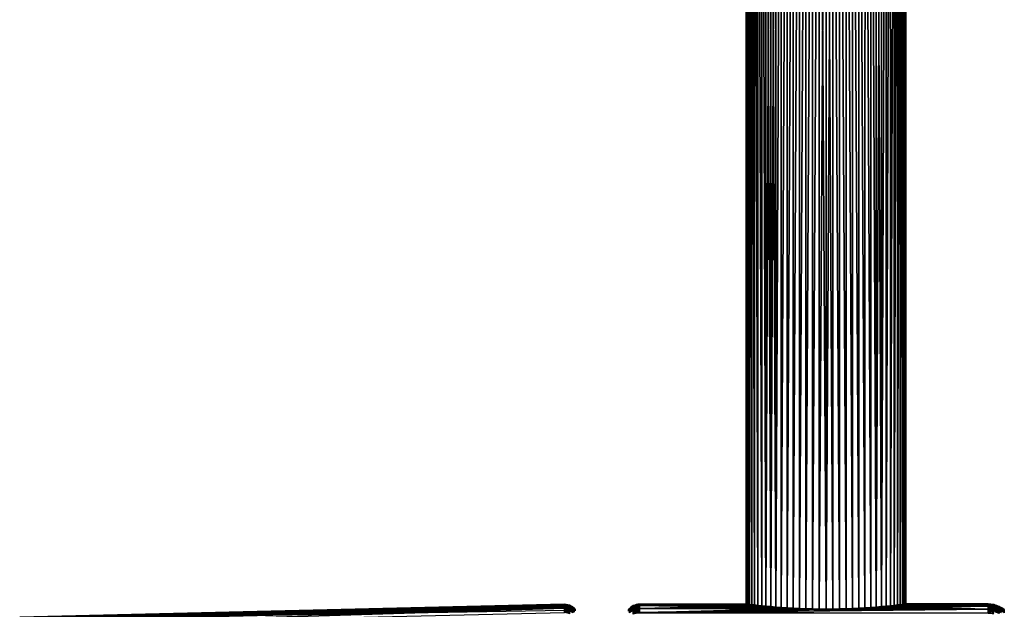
# Model space of a CAD drawing. Header units: metres. Extents: x -2 to 85, y -75 to 96.
# Tile 428 of 444: x 47 to 84, y 51 to 73. Entities that reach past the tile are written whole.
import ezdxf

# ---------------------------------------------------------------- set-up
doc = ezdxf.new("R2010")
doc.units = ezdxf.units.M
doc.layers.add('solid_20204500', color=7, linetype='CONTINUOUS')

msp = doc.modelspace()

# ---------------------------------------------------------------- linework, layer by layer
at = {"layer": 'solid_20204500'}
for points in [[(74.652702, 94.699997, -0.127324), (74.674141, 51.496918, -0.379829), (74.652672, 51.499657, -0.126638)], [(74.652702, 94.699997, -0.127324), (74.652672, 51.499657, -0.126638), (74.652679, 51.499657, 0.126723)], [(74.652702, 94.699997, 0.127324), (74.652679, 51.499657, 0.126723), (74.674149, 51.496918, 0.379887)], [(74.652702, 94.699997, 0.127324), (74.652702, 94.699997, -0.127324), (74.652679, 51.499657, 0.126723)], [(74.652702, 94.699997, -0.127324), (74.674301, 94.699997, -0.381053), (74.674141, 51.496918, -0.379829)], [(74.674301, 94.699997, 0.381053), (74.652702, 94.699997, 0.127324), (74.674149, 51.496918, 0.379887)], [(74.674301, 94.699997, -0.381053), (74.716988, 51.49155, -0.630442), (74.674141, 51.496918, -0.379829)], [(74.674301, 94.699997, 0.381053), (74.674149, 51.496918, 0.379887), (74.716995, 51.49155, 0.630476)], [(74.674301, 94.699997, -0.381053), (74.717331, 94.699997, -0.632038), (74.716988, 51.49155, -0.630442)], [(74.717331, 94.699997, 0.632038), (74.674301, 94.699997, 0.381053), (74.716995, 51.49155, 0.630476)], [(74.717331, 94.699997, -0.632038), (74.780807, 51.483646, -0.876192), (74.716988, 51.49155, -0.630442)], [(74.717331, 94.699997, 0.632038), (74.716995, 51.49155, 0.630476), (74.780815, 51.483646, 0.87623)], [(74.717331, 94.699997, -0.632038), (74.781502, 94.699997, -0.878468), (74.780807, 51.483646, -0.876192)], [(74.781502, 94.699997, 0.878468), (74.717331, 94.699997, 0.632038), (74.780815, 51.483646, 0.87623)], [(74.781502, 94.699997, -0.878468), (74.865463, 51.473454, -1.116408), (74.780807, 51.483646, -0.876192)], [(74.781502, 94.699997, 0.878468), (74.780815, 51.483646, 0.87623), (74.865471, 51.473454, 1.116425)], [(74.781502, 94.699997, -0.878468), (74.866333, 94.699997, -1.118569), (74.865463, 51.473454, -1.116408)], [(74.866333, 94.699997, 1.118569), (74.781502, 94.699997, 0.878468), (74.865471, 51.473454, 1.116425)], [(74.866333, 94.699997, -1.118569), (74.970276, 51.461281, -1.348732), (74.865463, 51.473454, -1.116408)], [(74.866333, 94.699997, 1.118569), (74.865471, 51.473454, 1.116425), (74.970276, 51.461281, 1.348731)], [(74.866333, 94.699997, -1.118569), (74.971222, 94.699997, -1.350611), (74.970276, 51.461281, -1.348732)], [(74.971222, 94.699997, 1.350611), (74.866333, 94.699997, 1.118569), (74.970276, 51.461281, 1.348731)], [(74.971222, 94.699997, -1.350611), (75.094315, 51.447403, -1.571135), (74.970276, 51.461281, -1.348732)], [(74.971222, 94.699997, 1.350611), (74.970276, 51.461281, 1.348731), (75.094315, 51.447403, 1.571135)], [(74.971222, 94.699997, -1.350611), (75.095413, 94.699997, -1.572922), (75.094315, 51.447403, -1.571135)], [(75.095413, 94.699997, 1.572922), (74.971222, 94.699997, 1.350611), (75.094315, 51.447403, 1.571135)], [(75.095413, 94.699997, -1.572922), (75.237213, 51.432262, -1.782822), (75.094315, 51.447403, -1.571135)], [(75.095413, 94.699997, 1.572922), (75.094315, 51.447403, 1.571135), (75.237213, 51.432262, 1.782819)], [(75.095413, 94.699997, -1.572922), (75.238007, 94.699997, -1.7839), (75.237213, 51.432262, -1.782822)], [(75.238007, 94.699997, 1.7839), (75.095413, 94.699997, 1.572922), (75.237213, 51.432262, 1.782819)], [(75.238007, 94.699997, -1.7839), (75.397636, 51.416325, -1.981627), (75.237213, 51.432262, -1.782822)], [(75.238007, 94.699997, 1.7839), (75.237213, 51.432262, 1.782819), (75.397629, 51.416325, 1.981623)], [(75.238007, 94.699997, -1.7839), (75.39798, 94.699997, -1.982024), (75.397636, 51.416325, -1.981627)], [(75.39798, 94.699997, 1.982024), (75.238007, 94.699997, 1.7839), (75.397629, 51.416325, 1.981623)], [(75.39798, 94.699997, 1.982024), (75.397629, 51.416325, 1.981623), (75.574181, 51.399963, 2.165863)], [(75.574181, 94.699997, -2.165868), (75.574181, 51.399963, -2.165863), (75.397636, 51.416325, -1.981627)], [(75.39798, 94.699997, -1.982024), (75.574181, 94.699997, -2.165868), (75.397636, 51.416325, -1.981627)], [(75.574181, 94.699997, 2.165868), (75.39798, 94.699997, 1.982024), (75.574181, 51.399963, 2.165863)], [(75.765343, 94.699997, -2.334107), (75.76606, 51.383728, -2.334688), (75.574181, 51.399963, -2.165863)], [(75.574181, 94.699997, -2.165868), (75.765343, 94.699997, -2.334107), (75.574181, 51.399963, -2.165863)], [(75.574181, 94.699997, 2.165868), (75.574181, 51.399963, 2.165863), (75.766052, 51.383728, 2.334685)], [(75.765343, 94.699997, 2.334107), (75.574181, 94.699997, 2.165868), (75.766052, 51.383728, 2.334685)], [(75.765343, 94.699997, -2.334107), (75.970078, 94.699997, -2.485529), (75.76606, 51.383728, -2.334688)], [(75.970078, 94.699997, 2.485529), (75.765343, 94.699997, 2.334107), (75.766052, 51.383728, 2.334685)], [(75.970078, 94.699997, 2.485529), (75.766052, 51.383728, 2.334685), (75.971428, 51.368114, 2.486444)], [(75.970078, 94.699997, -2.485529), (75.971436, 51.368111, -2.486447), (75.76606, 51.383728, -2.334688)], [(75.970078, 94.699997, -2.485529), (76.186913, 94.699997, -2.619042), (75.971436, 51.368111, -2.486447)], [(76.186913, 94.699997, 2.619042), (75.970078, 94.699997, 2.485529), (75.971428, 51.368114, 2.486444)], [(76.186913, 94.699997, 2.619042), (75.971428, 51.368114, 2.486444), (76.188583, 51.353485, 2.619973)], [(76.186913, 94.699997, -2.619042), (76.188583, 51.353485, -2.619973), (75.971436, 51.368111, -2.486447)], [(76.186913, 94.699997, -2.619042), (76.414299, 94.699997, -2.733685), (76.188583, 51.353485, -2.619973)], [(76.414299, 94.699997, 2.733685), (76.186913, 94.699997, 2.619042), (76.188583, 51.353485, 2.619973)], [(76.414299, 94.699997, -2.733685), (76.416328, 51.340343, -2.734604), (76.188583, 51.353485, -2.619973)], [(76.414299, 94.699997, 2.733685), (76.188583, 51.353485, 2.619973), (76.416328, 51.340347, 2.734602)], [(76.414299, 94.699997, -2.733685), (76.650581, 94.699997, -2.828632), (76.416328, 51.340343, -2.734604)], [(76.650581, 94.699997, 2.828632), (76.414299, 94.699997, 2.733685), (76.416328, 51.340347, 2.734602)], [(76.650581, 94.699997, -2.828632), (76.652687, 51.329067, -2.829376), (76.416328, 51.340343, -2.734604)], [(76.650581, 94.699997, 2.828632), (76.416328, 51.340347, 2.734602), (76.652679, 51.329071, 2.829374)], [(76.650581, 94.699997, -2.828632), (76.894066, 94.699997, -2.903199), (76.652687, 51.329067, -2.829376)], [(76.894066, 94.699997, 2.903199), (76.650581, 94.699997, 2.828632), (76.652679, 51.329071, 2.829374)], [(76.894066, 94.699997, 2.903199), (76.652679, 51.329071, 2.829374), (76.895859, 51.31992, 2.903665)], [(76.894066, 94.699997, -2.903199), (76.895859, 51.31992, -2.903665), (76.652687, 51.329067, -2.829376)], [(76.894066, 94.699997, -2.903199), (77.142998, 94.699997, -2.956848), (76.895859, 51.31992, -2.903665)], [(77.142998, 94.699997, 2.956848), (76.894066, 94.699997, 2.903199), (76.895859, 51.31992, 2.903665)], [(77.142998, 94.699997, -2.956848), (77.144417, 51.31321, -2.957091), (76.895859, 51.31992, -2.903665)], [(77.142998, 94.699997, 2.956848), (76.895859, 51.31992, 2.903665), (77.144409, 51.31321, 2.95709)], [(77.142998, 94.699997, -2.956848), (77.395584, 94.699997, -2.989192), (77.144417, 51.31321, -2.957091)], [(77.395584, 94.699997, 2.989192), (77.142998, 94.699997, 2.956848), (77.144409, 51.31321, 2.95709)], [(77.395584, 94.699997, 2.989192), (77.144409, 51.31321, 2.95709), (77.396408, 51.30912, 2.989263)], [(77.395584, 94.699997, -2.989192), (77.396416, 51.30912, -2.989263), (77.144417, 51.31321, -2.957091)], [(77.395584, 94.699997, 2.989192), (77.396408, 51.30912, 2.989263), (77.650002, 51.307724, 3)], [(77.650002, 94.699997, 3), (77.395584, 94.699997, 2.989192), (77.650002, 51.307724, 3)], [(77.395584, 94.699997, -2.989192), (77.650002, 94.699997, -3), (77.396416, 51.30912, -2.989263)], [(77.650002, 94.699997, -3), (77.650002, 51.307724, -3), (77.396416, 51.30912, -2.989263)], [(77.650002, 94.699997, 3), (77.650002, 51.307724, 3), (77.903587, 51.30912, 2.989263)], [(77.904419, 94.699997, 2.989192), (77.650002, 94.699997, 3), (77.903587, 51.30912, 2.989263)], [(77.904419, 94.699997, -2.989192), (77.903595, 51.30912, -2.989263), (77.650002, 51.307724, -3)], [(77.904419, 94.699997, -2.989192), (77.650002, 51.307724, -3), (77.650002, 94.699997, -3)], [(77.904419, 94.699997, 2.989192), (77.903587, 51.30912, 2.989263), (78.155586, 51.31321, 2.957091)], [(77.904419, 94.699997, -2.989192), (78.155594, 51.31321, -2.957089), (77.903595, 51.30912, -2.989263)], [(78.157005, 94.699997, 2.956848), (77.904419, 94.699997, 2.989192), (78.155586, 51.31321, 2.957091)], [(77.904419, 94.699997, -2.989192), (78.157005, 94.699997, -2.956848), (78.155594, 51.31321, -2.957089)], [(78.157005, 94.699997, 2.956848), (78.155586, 51.31321, 2.957091), (78.404144, 51.31992, 2.903664)], [(78.157005, 94.699997, -2.956848), (78.404152, 51.31992, -2.903663), (78.155594, 51.31321, -2.957089)], [(78.405937, 94.699997, 2.903199), (78.157005, 94.699997, 2.956848), (78.404144, 51.31992, 2.903664)], [(78.157005, 94.699997, -2.956848), (78.405937, 94.699997, -2.903199), (78.404152, 51.31992, -2.903663)], [(78.405937, 94.699997, 2.903199), (78.404144, 51.31992, 2.903664), (78.647316, 51.329071, 2.829374)], [(78.405937, 94.699997, -2.903199), (78.647324, 51.329071, -2.829372), (78.404152, 51.31992, -2.903663)], [(78.649422, 94.699997, 2.828632), (78.405937, 94.699997, 2.903199), (78.647316, 51.329071, 2.829374)], [(78.405937, 94.699997, -2.903199), (78.649422, 94.699997, -2.828632), (78.647324, 51.329071, -2.829372)], [(78.649422, 94.699997, 2.828632), (78.647316, 51.329071, 2.829374), (78.883675, 51.340347, 2.7346)], [(78.649422, 94.699997, -2.828632), (78.883682, 51.340347, -2.734598), (78.647324, 51.329071, -2.829372)], [(78.885704, 94.699997, 2.733685), (78.649422, 94.699997, 2.828632), (78.883675, 51.340347, 2.7346)], [(78.649422, 94.699997, -2.828632), (78.885704, 94.699997, -2.733685), (78.883682, 51.340347, -2.734598)], [(78.885704, 94.699997, 2.733685), (78.883675, 51.340347, 2.7346), (79.111427, 51.353485, 2.619968)], [(78.885704, 94.699997, -2.733685), (79.111427, 51.353485, -2.619968), (78.883682, 51.340347, -2.734598)], [(79.113083, 94.699997, 2.619042), (78.885704, 94.699997, 2.733685), (79.111427, 51.353485, 2.619968)], [(78.885704, 94.699997, -2.733685), (79.113083, 94.699997, -2.619042), (79.111427, 51.353485, -2.619968)], [(79.113083, 94.699997, 2.619042), (79.111427, 51.353485, 2.619968), (79.328575, 51.368114, 2.486441)], [(79.113083, 94.699997, -2.619042), (79.328583, 51.368114, -2.486437), (79.111427, 51.353485, -2.619968)], [(79.329926, 94.699997, 2.485529), (79.113083, 94.699997, 2.619042), (79.328575, 51.368114, 2.486441)], [(79.113083, 94.699997, -2.619042), (79.329926, 94.699997, -2.485529), (79.328583, 51.368114, -2.486437)], [(79.329926, 94.699997, 2.485529), (79.328575, 51.368114, 2.486441), (79.533951, 51.383732, 2.334679)], [(79.329926, 94.699997, -2.485529), (79.533958, 51.383732, -2.334676), (79.328583, 51.368114, -2.486437)], [(79.53466, 94.699997, 2.334107), (79.329926, 94.699997, 2.485529), (79.533951, 51.383732, 2.334679)], [(79.329926, 94.699997, -2.485529), (79.53466, 94.699997, -2.334107), (79.533958, 51.383732, -2.334676)], [(79.53466, 94.699997, 2.334107), (79.533951, 51.383732, 2.334679), (79.72583, 51.399963, 2.165852)], [(79.725815, 94.699997, -2.165868), (79.72583, 51.399963, -2.165852), (79.533958, 51.383732, -2.334676)], [(79.53466, 94.699997, -2.334107), (79.725815, 94.699997, -2.165868), (79.533958, 51.383732, -2.334676)], [(79.725815, 94.699997, 2.165868), (79.53466, 94.699997, 2.334107), (79.72583, 51.399963, 2.165852)], [(79.902016, 94.699997, 1.982024), (79.725815, 94.699997, 2.165868), (79.72583, 51.399963, 2.165852)], [(79.725815, 94.699997, -2.165868), (79.902016, 94.699997, -1.982024), (79.72583, 51.399963, -2.165852)], [(79.902016, 94.699997, 1.982024), (79.72583, 51.399963, 2.165852), (79.902374, 51.416325, 1.981615)], [(79.902016, 94.699997, -1.982024), (79.902382, 51.416325, -1.98161), (79.72583, 51.399963, -2.165852)], [(80.061989, 94.699997, 1.7839), (79.902016, 94.699997, 1.982024), (79.902374, 51.416325, 1.981615)], [(79.902016, 94.699997, -1.982024), (80.061989, 94.699997, -1.7839), (79.902382, 51.416325, -1.98161)], [(80.061989, 94.699997, 1.7839), (79.902374, 51.416325, 1.981615), (80.062798, 51.432266, 1.782807)], [(80.061989, 94.699997, -1.7839), (80.062805, 51.432266, -1.782804), (79.902382, 51.416325, -1.98161)], [(80.20459, 94.699997, 1.572922), (80.061989, 94.699997, 1.7839), (80.062798, 51.432266, 1.782807)], [(80.061989, 94.699997, -1.7839), (80.20459, 94.699997, -1.572922), (80.062805, 51.432266, -1.782804)], [(80.20459, 94.699997, 1.572922), (80.062798, 51.432266, 1.782807), (80.205696, 51.447403, 1.571118)], [(80.20459, 94.699997, -1.572922), (80.205696, 51.447403, -1.571116), (80.062805, 51.432266, -1.782804)], [(80.328781, 94.699997, 1.350611), (80.20459, 94.699997, 1.572922), (80.205696, 51.447403, 1.571118)], [(80.20459, 94.699997, -1.572922), (80.328781, 94.699997, -1.350611), (80.205696, 51.447403, -1.571116)], [(80.328781, 94.699997, 1.350611), (80.205696, 51.447403, 1.571118), (80.329735, 51.461281, 1.348716)], [(80.328781, 94.699997, -1.350611), (80.329735, 51.461285, -1.348707), (80.205696, 51.447403, -1.571116)], [(80.43367, 94.699997, 1.118569), (80.328781, 94.699997, 1.350611), (80.329735, 51.461281, 1.348716)], [(80.328781, 94.699997, -1.350611), (80.43367, 94.699997, -1.118569), (80.329735, 51.461285, -1.348707)], [(80.43367, 94.699997, 1.118569), (80.329735, 51.461281, 1.348716), (80.434532, 51.473454, 1.116416)], [(80.43367, 94.699997, -1.118569), (80.434547, 51.473457, -1.116381), (80.329735, 51.461285, -1.348707)], [(80.518501, 94.699997, 0.878468), (80.43367, 94.699997, 1.118569), (80.434532, 51.473454, 1.116416)], [(80.43367, 94.699997, -1.118569), (80.518501, 94.699997, -0.878468), (80.434547, 51.473457, -1.116381)], [(80.518501, 94.699997, 0.878468), (80.434532, 51.473454, 1.116416), (80.519188, 51.483646, 0.876226)], [(80.518501, 94.699997, -0.878468), (80.519203, 51.48365, -0.876165), (80.434547, 51.473457, -1.116381)], [(80.582664, 94.699997, 0.632038), (80.518501, 94.699997, 0.878468), (80.519188, 51.483646, 0.876226)], [(80.518501, 94.699997, -0.878468), (80.582664, 94.699997, -0.632038), (80.519203, 51.48365, -0.876165)], [(80.582664, 94.699997, 0.632038), (80.519188, 51.483646, 0.876226), (80.583, 51.49155, 0.630473)], [(80.582664, 94.699997, -0.632038), (80.583015, 51.49155, -0.630409), (80.519203, 51.48365, -0.876165)], [(80.625702, 94.699997, 0.381053), (80.582664, 94.699997, 0.632038), (80.583, 51.49155, 0.630473)], [(80.582664, 94.699997, -0.632038), (80.625702, 94.699997, -0.381053), (80.583015, 51.49155, -0.630409)], [(80.625702, 94.699997, 0.381053), (80.583, 51.49155, 0.630473), (80.625847, 51.496918, 0.379892)], [(80.625702, 94.699997, -0.381053), (80.625862, 51.496918, -0.379794), (80.583015, 51.49155, -0.630409)], [(80.647293, 94.699997, 0.127324), (80.625702, 94.699997, 0.381053), (80.625847, 51.496918, 0.379892)], [(80.625702, 94.699997, -0.381053), (80.647293, 94.699997, -0.127324), (80.625862, 51.496918, -0.379794)], [(80.647293, 94.699997, 0.127324), (80.625847, 51.496918, 0.379892), (80.647324, 51.499657, 0.126739)], [(80.647293, 94.699997, -0.127324), (80.647324, 51.499657, -0.126607), (80.625862, 51.496918, -0.379794)], [(80.647293, 94.699997, 0.127324), (80.647324, 51.499657, 0.126739), (80.647324, 51.499657, -0.126607)], [(80.647293, 94.699997, -0.127324), (80.647293, 94.699997, 0.127324), (80.647324, 51.499657, -0.126607)], [(67.838074, 51.486763, 0.218922), (47.400002, 50.999001, 0.214376), (47.400002, 50.958641, 1.378678)], [(67.838074, 51.486763, 0.218922), (67.838074, 51.467705, -0.970944), (47.400002, 50.999001, 0.214376)], [(67.838074, 51.44553, 1.408226), (67.838074, 51.486763, 0.218922), (47.400002, 50.958641, 1.378678)], [(67.838074, 51.467705, -0.970944), (47.400002, 50.98035, -0.950476), (47.400002, 50.999001, 0.214376)], [(67.838074, 51.467705, -0.970944), (67.838074, 51.388409, -2.158317), (47.400002, 50.98035, -0.950476)], [(67.838074, 51.44553, 1.408226), (47.400002, 50.958641, 1.378678), (47.400002, 50.85928, 2.540325)], [(67.838074, 51.344112, 2.593915), (67.838074, 51.44553, 1.408226), (47.400002, 50.85928, 2.540325)], [(67.838074, 51.388409, -2.158317), (47.400002, 50.902664, -2.113774), (47.400002, 50.98035, -0.950476)], [(67.838074, 51.388409, -2.158317), (67.838074, 51.249069, -3.34015), (47.400002, 50.902664, -2.113774)], [(67.903748, 51.482166, -0.366644), (67.838074, 51.467705, -0.970944), (67.838074, 51.486763, 0.218922)], [(67.903748, 51.471252, 0.804301), (67.838074, 51.486763, 0.218922), (67.838074, 51.44553, 1.408226)], [(67.903748, 51.482166, -0.366644), (67.838074, 51.486763, 0.218922), (67.903748, 51.471252, 0.804301)], [(67.903748, 51.4347, -1.536678), (67.838074, 51.467705, -0.970944), (67.903748, 51.482166, -0.366644)], [(67.903748, 51.471252, 0.804301), (67.838074, 51.44553, 1.408226), (67.903748, 51.401981, 1.973247)], [(67.903748, 51.4347, -1.536678), (67.838074, 51.388409, -2.158317), (67.838074, 51.467705, -0.970944)], [(67.903748, 51.401981, 1.973247), (67.838074, 51.44553, 1.408226), (67.838074, 51.344112, 2.593915)], [(67.903748, 51.328972, -2.702891), (67.838074, 51.388409, -2.158317), (67.903748, 51.4347, -1.536678)], [(67.903748, 51.401981, 1.973247), (67.838074, 51.344112, 2.593915), (67.903748, 51.274536, 3.137286)], [(67.903748, 51.328972, -2.702891), (67.838074, 51.249069, -3.34015), (67.838074, 51.388409, -2.158317)], [(67.903748, 51.482166, -0.366644), (67.9692, 51.470646, -0.366464), (67.9692, 51.423206, -1.535924)], [(67.903748, 51.482166, -0.366644), (67.903748, 51.471252, 0.804301), (67.9692, 51.470646, -0.366464)], [(67.903748, 51.4347, -1.536678), (67.903748, 51.482166, -0.366644), (67.9692, 51.423206, -1.535924)], [(67.903748, 51.471252, 0.804301), (67.9692, 51.45974, 0.803907), (67.9692, 51.470646, -0.366464)], [(67.903748, 51.471252, 0.804301), (67.903748, 51.401981, 1.973247), (67.9692, 51.45974, 0.803907)], [(67.903748, 51.401981, 1.973247), (67.9692, 51.390503, 1.972279), (67.9692, 51.45974, 0.803907)], [(67.903748, 51.4347, -1.536678), (67.9692, 51.423206, -1.535924), (67.9692, 51.317528, -2.701565)], [(67.903748, 51.328972, -2.702891), (67.903748, 51.4347, -1.536678), (67.9692, 51.317528, -2.701565)], [(67.903748, 51.401981, 1.973247), (67.903748, 51.274536, 3.137286), (67.9692, 51.390503, 1.972279)], [(67.903748, 51.274536, 3.137286), (67.9692, 51.263119, 3.135747), (67.9692, 51.390503, 1.972279)], [(67.9692, 51.470646, -0.366464), (68.032547, 51.45055, -0.36615), (68.032547, 51.403149, -1.534609)], [(67.9692, 51.470646, -0.366464), (67.9692, 51.45974, 0.803907), (68.032547, 51.45055, -0.36615)], [(67.9692, 51.423206, -1.535924), (67.9692, 51.470646, -0.366464), (68.032547, 51.403149, -1.534609)], [(67.9692, 51.45974, 0.803907), (68.032547, 51.439651, 0.803218), (68.032547, 51.45055, -0.36615)], [(67.9692, 51.45974, 0.803907), (67.9692, 51.390503, 1.972279), (68.032547, 51.439651, 0.803218)], [(67.9692, 51.390503, 1.972279), (68.032547, 51.370476, 1.97059), (68.032547, 51.439651, 0.803218)], [(67.9692, 51.423206, -1.535924), (68.032547, 51.403149, -1.534609), (68.032547, 51.297562, -2.699252)], [(67.9692, 51.317528, -2.701565), (67.9692, 51.423206, -1.535924), (68.032547, 51.297562, -2.699252)], [(67.9692, 51.390503, 1.972279), (67.9692, 51.263119, 3.135747), (68.032547, 51.370476, 1.97059)], [(67.9692, 51.263119, 3.135747), (68.032547, 51.243198, 3.133062), (68.032547, 51.370476, 1.97059)], [(68.032547, 51.45055, -0.36615), (68.092674, 51.42223, -0.365708), (68.092674, 51.374886, -1.532755)], [(68.032547, 51.45055, -0.36615), (68.032547, 51.439651, 0.803218), (68.092674, 51.42223, -0.365708)], [(68.032547, 51.403149, -1.534609), (68.032547, 51.45055, -0.36615), (68.092674, 51.374886, -1.532755)], [(68.032547, 51.439651, 0.803218), (68.092674, 51.411343, 0.802248), (68.092674, 51.42223, -0.365708)], [(68.032547, 51.439651, 0.803218), (68.032547, 51.370476, 1.97059), (68.092674, 51.411343, 0.802248)], [(68.032547, 51.370476, 1.97059), (68.092674, 51.342251, 1.96821), (68.092674, 51.411343, 0.802248)], [(68.032547, 51.403149, -1.534609), (68.092674, 51.374886, -1.532755), (68.092674, 51.269428, -2.695992)], [(68.032547, 51.297562, -2.699252), (68.032547, 51.403149, -1.534609), (68.092674, 51.269428, -2.695992)], [(68.032547, 51.370476, 1.97059), (68.032547, 51.243198, 3.133062), (68.092674, 51.342251, 1.96821)], [(68.092674, 51.42223, -0.365708), (68.148514, 51.386189, -0.365145), (68.148514, 51.338917, -1.530397)], [(68.092674, 51.42223, -0.365708), (68.092674, 51.411343, 0.802248), (68.148514, 51.386189, -0.365145)], [(68.092674, 51.374886, -1.532755), (68.092674, 51.42223, -0.365708), (68.148514, 51.338917, -1.530397)], [(68.092674, 51.411343, 0.802248), (68.148514, 51.375317, 0.801014), (68.148514, 51.386189, -0.365145)], [(68.092674, 51.411343, 0.802248), (68.092674, 51.342251, 1.96821), (68.148514, 51.375317, 0.801014)], [(68.092674, 51.342251, 1.96821), (68.148514, 51.306332, 1.965181), (68.148514, 51.375317, 0.801014)], [(68.092674, 51.374886, -1.532755), (68.148514, 51.338917, -1.530397), (68.148514, 51.23362, -2.691843)], [(68.092674, 51.269428, -2.695992), (68.092674, 51.374886, -1.532755), (68.148514, 51.23362, -2.691843)], [(68.148514, 51.386189, -0.365145), (68.199074, 51.343056, -0.364472), (68.199074, 51.295872, -1.527574)], [(68.148514, 51.386189, -0.365145), (68.148514, 51.375317, 0.801014), (68.199074, 51.343056, -0.364472)], [(68.148514, 51.338917, -1.530397), (68.148514, 51.386189, -0.365145), (68.199074, 51.295872, -1.527574)], [(68.148514, 51.375317, 0.801014), (68.199074, 51.332207, 0.799536), (68.199074, 51.343056, -0.364472)], [(68.148514, 51.375317, 0.801014), (68.148514, 51.306332, 1.965181), (68.199074, 51.332207, 0.799536)], [(70.318436, 51.367702, -0.553447), (70.275742, 51.32502, -0.552436), (70.318436, 51.367516, 0.56124)], [(70.275742, 51.27216, -1.66383), (70.275742, 51.32502, -0.552436), (70.318436, 51.367702, -0.553447)], [(70.318436, 51.314747, -1.666875), (70.275742, 51.27216, -1.66383), (70.318436, 51.367702, -0.553447)], [(70.318436, 51.367516, 0.56124), (70.275742, 51.324833, 0.560215), (70.318436, 51.314186, 1.67465)], [(70.275742, 51.32502, -0.552436), (70.275742, 51.324833, 0.560215), (70.318436, 51.367516, 0.56124)], [(70.365967, 51.40493, -0.554328), (70.318436, 51.367702, -0.553447), (70.365967, 51.404743, 0.562134)], [(70.318436, 51.314747, -1.666875), (70.318436, 51.367702, -0.553447), (70.365967, 51.40493, -0.554328)], [(70.365967, 51.351887, -1.66953), (70.318436, 51.314747, -1.666875), (70.365967, 51.40493, -0.554328)], [(70.365967, 51.404743, 0.562134), (70.318436, 51.367516, 0.56124), (70.365967, 51.35133, 1.677318)], [(70.318436, 51.367702, -0.553447), (70.318436, 51.367516, 0.56124), (70.365967, 51.404743, 0.562134)], [(70.318436, 51.367516, 0.56124), (70.318436, 51.314186, 1.67465), (70.365967, 51.35133, 1.677318)], [(70.318436, 51.208767, -2.776512), (70.318436, 51.314747, -1.666875), (70.365967, 51.351887, -1.66953)], [(70.365967, 51.245739, -2.780935), (70.318436, 51.208767, -2.776512), (70.365967, 51.351887, -1.66953)], [(70.365967, 51.35133, 1.677318), (70.318436, 51.314186, 1.67465), (70.365967, 51.244808, 2.788688)], [(70.417641, 51.436157, -0.555068), (70.365967, 51.40493, -0.554328), (70.417641, 51.43597, 0.562884)], [(70.365967, 51.351887, -1.66953), (70.365967, 51.40493, -0.554328), (70.417641, 51.436157, -0.555068)], [(70.417641, 51.383045, -1.671758), (70.365967, 51.351887, -1.66953), (70.417641, 51.436157, -0.555068)], [(70.417641, 51.43597, 0.562884), (70.365967, 51.404743, 0.562134), (70.417641, 51.382484, 1.679556)], [(70.365967, 51.40493, -0.554328), (70.365967, 51.404743, 0.562134), (70.417641, 51.43597, 0.562884)], [(70.365967, 51.404743, 0.562134), (70.365967, 51.35133, 1.677318), (70.417641, 51.382484, 1.679556)], [(70.365967, 51.245739, -2.780935), (70.365967, 51.351887, -1.66953), (70.417641, 51.383045, -1.671758)], [(70.417641, 51.276752, -2.784645), (70.365967, 51.245739, -2.780935), (70.417641, 51.383045, -1.671758)], [(70.417641, 51.382484, 1.679556), (70.365967, 51.35133, 1.677318), (70.417641, 51.275822, 2.792408)], [(70.365967, 51.35133, 1.677318), (70.365967, 51.244808, 2.788688), (70.417641, 51.275822, 2.792408)], [(70.472694, 51.46093, -0.555655), (70.417641, 51.436157, -0.555068), (70.472694, 51.460743, 0.563479)], [(70.417641, 51.383045, -1.671758), (70.417641, 51.436157, -0.555068), (70.472694, 51.46093, -0.555655)], [(70.472694, 51.407761, -1.673525), (70.417641, 51.383045, -1.671758), (70.472694, 51.46093, -0.555655)], [(70.472694, 51.460743, 0.563479), (70.417641, 51.43597, 0.562884), (70.472694, 51.4072, 1.681332)], [(70.417641, 51.436157, -0.555068), (70.417641, 51.43597, 0.562884), (70.472694, 51.460743, 0.563479)], [(70.417641, 51.43597, 0.562884), (70.417641, 51.382484, 1.679556), (70.472694, 51.4072, 1.681332)], [(70.417641, 51.276752, -2.784645), (70.417641, 51.383045, -1.671758), (70.472694, 51.407761, -1.673525)], [(70.472694, 51.301357, -2.787589), (70.417641, 51.276752, -2.784645), (70.472694, 51.407761, -1.673525)], [(70.472694, 51.4072, 1.681332), (70.417641, 51.382484, 1.679556), (70.472694, 51.300426, 2.79536)], [(70.417641, 51.382484, 1.679556), (70.417641, 51.275822, 2.792408), (70.472694, 51.300426, 2.79536)], [(70.530342, 51.478886, -0.55608), (70.472694, 51.46093, -0.555655), (70.530342, 51.478699, 0.56391)], [(70.472694, 51.407761, -1.673525), (70.472694, 51.46093, -0.555655), (70.530342, 51.478886, -0.55608)], [(70.530342, 51.425678, -1.674806), (70.472694, 51.407761, -1.673525), (70.530342, 51.478886, -0.55608)], [(70.530342, 51.478699, 0.56391), (70.472694, 51.460743, 0.563479), (70.530342, 51.425117, 1.682618)], [(70.472694, 51.46093, -0.555655), (70.472694, 51.460743, 0.563479), (70.530342, 51.478699, 0.56391)], [(70.472694, 51.460743, 0.563479), (70.472694, 51.4072, 1.681332), (70.530342, 51.425117, 1.682618)], [(70.472694, 51.301357, -2.787589), (70.472694, 51.407761, -1.673525), (70.530342, 51.425678, -1.674806)], [(70.530342, 51.319195, -2.789723), (70.472694, 51.301357, -2.787589), (70.530342, 51.425678, -1.674806)], [(70.530342, 51.425117, 1.682618), (70.472694, 51.4072, 1.681332), (70.530342, 51.31826, 2.7975)], [(70.472694, 51.4072, 1.681332), (70.472694, 51.300426, 2.79536), (70.530342, 51.31826, 2.7975)], [(70.589729, 51.489769, -0.556338), (70.530342, 51.478886, -0.55608), (70.589729, 51.489582, 0.564172)], [(70.530342, 51.425678, -1.674806), (70.530342, 51.478886, -0.55608), (70.589729, 51.489769, -0.556338)], [(70.589729, 51.436535, -1.675582), (70.530342, 51.425678, -1.674806), (70.589729, 51.489769, -0.556338)], [(70.589729, 51.489582, 0.564172), (70.530342, 51.478699, 0.56391), (70.589729, 51.435974, 1.683398)], [(70.530342, 51.478886, -0.55608), (70.530342, 51.478699, 0.56391), (70.589729, 51.489582, 0.564172)], [(70.530342, 51.478699, 0.56391), (70.530342, 51.425117, 1.682618), (70.589729, 51.435974, 1.683398)], [(70.530342, 51.319195, -2.789723), (70.530342, 51.425678, -1.674806), (70.589729, 51.436535, -1.675582)], [(70.589729, 51.330002, -2.791015), (70.530342, 51.319195, -2.789723), (70.589729, 51.436535, -1.675582)], [(70.589729, 51.435974, 1.683398), (70.530342, 51.425117, 1.682618), (70.589729, 51.329067, 2.798796)], [(70.530342, 51.425117, 1.682618), (70.530342, 51.31826, 2.7975), (70.589729, 51.329067, 2.798796)], [(70.589729, 51.489769, -0.556338), (70.650002, 51.493225, 0.564259), (70.650002, 51.493412, -0.556424)], [(70.589729, 51.436535, -1.675582), (70.650002, 51.493412, -0.556424), (70.650002, 51.44017, -1.675842)], [(70.589729, 51.436535, -1.675582), (70.589729, 51.489769, -0.556338), (70.650002, 51.493412, -0.556424)], [(70.589729, 51.489582, 0.564172), (70.650002, 51.43961, 1.683659), (70.650002, 51.493225, 0.564259)], [(70.589729, 51.489769, -0.556338), (70.589729, 51.489582, 0.564172), (70.650002, 51.493225, 0.564259)], [(70.589729, 51.489582, 0.564172), (70.589729, 51.435974, 1.683398), (70.650002, 51.43961, 1.683659)], [(70.589729, 51.330002, -2.791015), (70.650002, 51.44017, -1.675842), (70.650002, 51.333618, -2.791448)], [(70.589729, 51.330002, -2.791015), (70.589729, 51.436535, -1.675582), (70.650002, 51.44017, -1.675842)], [(70.589729, 51.435974, 1.683398), (70.650002, 51.332687, 2.799231), (70.650002, 51.43961, 1.683659)], [(70.589729, 51.435974, 1.683398), (70.589729, 51.329067, 2.798796), (70.650002, 51.332687, 2.799231)], [(74.652672, 51.499657, -0.126638), (74.674141, 51.496918, -0.379829), (70.650002, 51.493225, 0.564259)], [(74.652679, 51.499657, 0.126723), (74.652672, 51.499657, -0.126638), (70.650002, 51.493225, 0.564259)], [(74.674149, 51.496918, 0.379887), (74.652679, 51.499657, 0.126723), (70.650002, 51.493225, 0.564259)], [(74.674141, 51.496918, -0.379829), (70.650002, 51.493412, -0.556424), (70.650002, 51.493225, 0.564259)], [(74.716995, 51.49155, 0.630476), (74.674149, 51.496918, 0.379887), (70.650002, 51.493225, 0.564259)], [(74.674141, 51.496918, -0.379829), (74.716988, 51.49155, -0.630442), (70.650002, 51.493412, -0.556424)], [(75.094315, 51.447403, -1.571135), (70.650002, 51.44017, -1.675842), (70.650002, 51.493412, -0.556424)], [(74.970276, 51.461281, -1.348732), (75.094315, 51.447403, -1.571135), (70.650002, 51.493412, -0.556424)], [(74.865463, 51.473454, -1.116408), (74.970276, 51.461281, -1.348732), (70.650002, 51.493412, -0.556424)], [(74.780807, 51.483646, -0.876192), (74.865463, 51.473454, -1.116408), (70.650002, 51.493412, -0.556424)], [(74.716988, 51.49155, -0.630442), (74.780807, 51.483646, -0.876192), (70.650002, 51.493412, -0.556424)], [(74.716995, 51.49155, 0.630476), (70.650002, 51.493225, 0.564259), (70.650002, 51.43961, 1.683659)], [(74.780815, 51.483646, 0.87623), (74.716995, 51.49155, 0.630476), (70.650002, 51.43961, 1.683659)], [(74.865471, 51.473454, 1.116425), (74.780815, 51.483646, 0.87623), (70.650002, 51.43961, 1.683659)], [(74.970276, 51.461281, 1.348731), (74.865471, 51.473454, 1.116425), (70.650002, 51.43961, 1.683659)], [(75.094315, 51.447403, 1.571135), (74.970276, 51.461281, 1.348731), (70.650002, 51.43961, 1.683659)], [(75.237213, 51.432262, 1.782819), (75.094315, 51.447403, 1.571135), (70.650002, 51.43961, 1.683659)], [(75.094315, 51.447403, -1.571135), (75.237213, 51.432262, -1.782822), (70.650002, 51.44017, -1.675842)], [(76.416328, 51.340343, -2.734604), (70.650002, 51.333618, -2.791448), (70.650002, 51.44017, -1.675842)], [(76.188583, 51.353485, -2.619973), (76.416328, 51.340343, -2.734604), (70.650002, 51.44017, -1.675842)], [(75.971436, 51.368111, -2.486447), (76.188583, 51.353485, -2.619973), (70.650002, 51.44017, -1.675842)], [(75.76606, 51.383728, -2.334688), (75.971436, 51.368111, -2.486447), (70.650002, 51.44017, -1.675842)], [(75.574181, 51.399963, -2.165863), (75.76606, 51.383728, -2.334688), (70.650002, 51.44017, -1.675842)], [(75.397636, 51.416325, -1.981627), (75.574181, 51.399963, -2.165863), (70.650002, 51.44017, -1.675842)], [(75.237213, 51.432262, -1.782822), (75.397636, 51.416325, -1.981627), (70.650002, 51.44017, -1.675842)], [(75.237213, 51.432262, 1.782819), (70.650002, 51.43961, 1.683659), (70.650002, 51.332687, 2.799231)], [(75.397629, 51.416325, 1.981623), (75.237213, 51.432262, 1.782819), (70.650002, 51.332687, 2.799231)], [(75.574181, 51.399963, 2.165863), (75.397629, 51.416325, 1.981623), (70.650002, 51.332687, 2.799231)], [(75.766052, 51.383728, 2.334685), (75.574181, 51.399963, 2.165863), (70.650002, 51.332687, 2.799231)], [(75.971428, 51.368114, 2.486444), (75.766052, 51.383728, 2.334685), (70.650002, 51.332687, 2.799231)], [(76.188583, 51.353485, 2.619973), (75.971428, 51.368114, 2.486444), (70.650002, 51.332687, 2.799231)], [(76.416328, 51.340347, 2.734602), (76.188583, 51.353485, 2.619973), (70.650002, 51.332687, 2.799231)], [(78.155586, 51.31321, 2.957091), (83.727272, 51.305557, 3.016776), (83.727272, 51.413544, 2.01394)], [(78.404144, 51.31992, 2.903664), (78.155586, 51.31321, 2.957091), (83.727272, 51.413544, 2.01394)], [(78.647316, 51.329071, 2.829374), (78.404144, 51.31992, 2.903664), (83.727272, 51.413544, 2.01394)], [(78.883675, 51.340347, 2.7346), (78.647316, 51.329071, 2.829374), (83.727272, 51.413544, 2.01394)], [(79.111427, 51.353485, 2.619968), (78.883675, 51.340347, 2.7346), (83.727272, 51.413544, 2.01394)], [(78.883682, 51.340347, -2.734598), (79.111427, 51.353485, -2.619968), (83.727272, 51.305817, -3.014777)], [(79.328575, 51.368114, 2.486441), (79.111427, 51.353485, 2.619968), (83.727272, 51.413544, 2.01394)], [(79.111427, 51.353485, -2.619968), (79.328583, 51.368114, -2.486437), (83.727272, 51.305817, -3.014777)], [(79.533951, 51.383732, 2.334679), (79.328575, 51.368114, 2.486441), (83.727272, 51.413544, 2.01394)], [(79.328583, 51.368114, -2.486437), (79.533958, 51.383732, -2.334676), (83.727272, 51.305817, -3.014777)], [(79.72583, 51.399963, 2.165852), (79.533951, 51.383732, 2.334679), (83.727272, 51.413544, 2.01394)], [(79.533958, 51.383732, -2.334676), (79.72583, 51.399963, -2.165852), (83.727272, 51.305817, -3.014777)], [(79.72583, 51.399963, -2.165852), (79.902382, 51.416325, -1.98161), (83.727272, 51.413631, -2.012936)], [(79.902374, 51.416325, 1.981615), (79.72583, 51.399963, 2.165852), (83.727272, 51.413544, 2.01394)], [(79.72583, 51.399963, -2.165852), (83.727272, 51.413631, -2.012936), (83.727272, 51.305817, -3.014777)], [(79.902374, 51.416325, 1.981615), (83.727272, 51.413544, 2.01394), (83.727272, 51.478397, 1.007394)], [(80.062798, 51.432266, 1.782807), (79.902374, 51.416325, 1.981615), (83.727272, 51.478397, 1.007394)], [(79.902382, 51.416325, -1.98161), (80.062805, 51.432266, -1.782804), (83.727272, 51.413631, -2.012936)], [(80.205696, 51.447403, 1.571118), (80.062798, 51.432266, 1.782807), (83.727272, 51.478397, 1.007394)], [(80.062805, 51.432266, -1.782804), (80.205696, 51.447403, -1.571116), (83.727272, 51.413631, -2.012936)], [(80.329735, 51.461281, 1.348716), (80.205696, 51.447403, 1.571118), (83.727272, 51.478397, 1.007394)], [(80.205696, 51.447403, -1.571116), (80.329735, 51.461285, -1.348707), (83.727272, 51.413631, -2.012936)], [(80.434532, 51.473454, 1.116416), (80.329735, 51.461281, 1.348716), (83.727272, 51.478397, 1.007394)], [(80.329735, 51.461285, -1.348707), (80.434547, 51.473457, -1.116381), (83.727272, 51.413631, -2.012936)], [(80.519188, 51.483646, 0.876226), (80.434532, 51.473454, 1.116416), (83.727272, 51.478397, 1.007394)], [(80.434547, 51.473457, -1.116381), (80.519203, 51.48365, -0.876165), (83.727272, 51.478397, -1.007394)], [(80.434547, 51.473457, -1.116381), (83.727272, 51.478397, -1.007394), (83.727272, 51.413631, -2.012936)], [(80.519188, 51.483646, 0.876226), (83.727272, 51.478397, 1.007394), (83.727272, 51.5)], [(80.583, 51.49155, 0.630473), (80.519188, 51.483646, 0.876226), (83.727272, 51.5)], [(80.519203, 51.48365, -0.876165), (80.583015, 51.49155, -0.630409), (83.727272, 51.478397, -1.007394)], [(80.625847, 51.496918, 0.379892), (80.583, 51.49155, 0.630473), (83.727272, 51.5)], [(80.583015, 51.49155, -0.630409), (80.625862, 51.496918, -0.379794), (83.727272, 51.478397, -1.007394)], [(80.647324, 51.499657, 0.126739), (80.625847, 51.496918, 0.379892), (83.727272, 51.5)], [(80.625862, 51.496918, -0.379794), (80.647324, 51.499657, -0.126607), (83.727272, 51.478397, -1.007394)], [(80.647324, 51.499657, -0.126607), (83.727272, 51.5), (83.727272, 51.478397, -1.007394)], [(80.647324, 51.499657, -0.126607), (80.647324, 51.499657, 0.126739), (83.727272, 51.5)], [(83.836571, 51.46397, -1.18766), (83.727272, 51.478397, -1.007394), (83.727272, 51.5)], [(83.829308, 51.473183, 1.00717), (83.727272, 51.5), (83.727272, 51.478397, 1.007394)], [(83.836571, 51.494011), (83.836571, 51.46397, -1.18766), (83.727272, 51.5)], [(83.829308, 51.473183, 1.00717), (83.836571, 51.494011), (83.727272, 51.5)], [(83.836571, 51.46397, -1.18766), (83.727272, 51.413631, -2.012936), (83.727272, 51.478397, -1.007394)], [(83.829308, 51.408344, 2.013493), (83.727272, 51.478397, 1.007394), (83.727272, 51.413544, 2.01394)], [(83.829308, 51.473183, 1.00717), (83.727272, 51.478397, 1.007394), (83.829308, 51.408344, 2.013493)], [(83.836571, 51.46397, -1.18766), (83.836571, 51.373932, -2.372283), (83.727272, 51.413631, -2.012936)], [(83.836571, 51.373932, -2.372283), (83.727272, 51.305817, -3.014777), (83.727272, 51.413631, -2.012936)], [(83.829308, 51.300381, 3.016106), (83.727272, 51.413544, 2.01394), (83.727272, 51.305557, 3.016776)], [(83.829308, 51.408344, 2.013493), (83.727272, 51.413544, 2.01394), (83.829308, 51.300381, 3.016106)], [(83.836571, 51.373932, -2.372283), (83.836571, 51.224125, -3.55084), (83.727272, 51.305817, -3.014777)], [(83.930283, 51.457592, 1.006501), (83.836571, 51.494011), (83.829308, 51.473183, 1.00717)], [(83.829308, 51.473183, 1.00717), (83.829308, 51.408344, 2.013493), (83.930283, 51.392799, 2.012156)], [(83.930283, 51.457592, 1.006501), (83.829308, 51.473183, 1.00717), (83.930283, 51.392799, 2.012156)], [(83.829308, 51.408344, 2.013493), (83.829308, 51.300381, 3.016106), (83.930283, 51.284908, 3.014103)], [(83.930283, 51.392799, 2.012156), (83.829308, 51.408344, 2.013493), (83.930283, 51.284908, 3.014103)], [(83.944664, 51.446068, -1.186754), (83.836571, 51.46397, -1.18766), (83.836571, 51.494011)], [(83.944664, 51.476086), (83.944664, 51.446068, -1.186754), (83.836571, 51.494011)], [(83.930283, 51.457592, 1.006501), (83.944664, 51.476086), (83.836571, 51.494011)], [(83.944664, 51.356098, -2.370473), (83.836571, 51.373932, -2.372283), (83.836571, 51.46397, -1.18766)], [(83.944664, 51.446068, -1.186754), (83.944664, 51.356098, -2.370473), (83.836571, 51.46397, -1.18766)], [(83.944664, 51.206406, -3.548131), (83.836571, 51.224125, -3.55084), (83.836571, 51.373932, -2.372283)], [(83.944664, 51.356098, -2.370473), (83.944664, 51.206406, -3.548131), (83.836571, 51.373932, -2.372283)], [(84.029137, 51.431793, 1.005394), (83.944664, 51.476086), (83.930283, 51.457592, 1.006501)], [(83.930283, 51.457592, 1.006501), (83.930283, 51.392799, 2.012156), (84.029137, 51.367069, 2.009942)], [(84.029137, 51.431793, 1.005394), (83.930283, 51.457592, 1.006501), (84.029137, 51.367069, 2.009942)], [(83.930283, 51.392799, 2.012156), (83.930283, 51.284908, 3.014103), (84.029137, 51.259296, 3.010787)], [(84.029137, 51.367069, 2.009942), (83.930283, 51.392799, 2.012156), (84.029137, 51.259296, 3.010787)], [(84.050148, 51.416462, -1.185255), (83.944664, 51.446068, -1.186754), (83.944664, 51.476086)], [(84.050148, 51.446442), (84.050148, 51.416462, -1.185255), (83.944664, 51.476086)], [(84.029137, 51.431793, 1.005394), (84.050148, 51.446442), (83.944664, 51.476086)], [(84.050148, 51.326607, -2.36748), (83.944664, 51.356098, -2.370473), (83.944664, 51.446068, -1.186754)], [(84.050148, 51.416462, -1.185255), (84.050148, 51.326607, -2.36748), (83.944664, 51.446068, -1.186754)], [(84.050148, 51.177105, -3.543651), (83.944664, 51.206406, -3.548131), (83.944664, 51.356098, -2.370473)], [(84.050148, 51.326607, -2.36748), (84.050148, 51.177105, -3.543651), (83.944664, 51.356098, -2.370473)], [(84.124832, 51.396049, 1.003861), (84.050148, 51.446442), (84.029137, 51.431793, 1.005394)], [(84.029137, 51.431793, 1.005394), (84.029137, 51.367069, 2.009942), (84.124832, 51.331421, 2.006876)], [(84.124832, 51.396049, 1.003861), (84.029137, 51.431793, 1.005394), (84.124832, 51.331421, 2.006876)], [(84.029137, 51.367069, 2.009942), (84.029137, 51.259296, 3.010787), (84.124832, 51.223816, 3.006195)], [(84.124832, 51.331421, 2.006876), (84.029137, 51.367069, 2.009942), (84.124832, 51.223816, 3.006195)], [(84.151756, 51.375511, -1.183183), (84.050148, 51.416462, -1.185255), (84.050148, 51.446442)], [(84.151756, 51.405434), (84.151756, 51.375511, -1.183183), (84.050148, 51.446442)], [(84.124832, 51.396049, 1.003861), (84.151756, 51.405434), (84.050148, 51.446442)], [(84.151756, 51.285812, -2.36334), (84.050148, 51.326607, -2.36748), (84.050148, 51.416462, -1.185255)], [(84.151756, 51.375511, -1.183183), (84.151756, 51.285812, -2.36334), (84.050148, 51.416462, -1.185255)], [(84.216385, 51.350735, 1.001916), (84.151756, 51.405434), (84.124832, 51.396049, 1.003861)], [(84.124832, 51.396049, 1.003861), (84.124832, 51.331421, 2.006876), (84.216385, 51.286232, 2.002989)], [(84.216385, 51.350735, 1.001916), (84.124832, 51.396049, 1.003861), (84.216385, 51.286232, 2.002989)], [(84.248268, 51.3237, -1.18056), (84.151756, 51.375511, -1.183183), (84.151756, 51.405434)], [(84.248268, 51.353558), (84.248268, 51.3237, -1.18056), (84.151756, 51.405434)], [(84.216385, 51.350735, 1.001916), (84.248268, 51.353558), (84.151756, 51.405434)], [(84.248268, 51.2342, -2.358101), (84.151756, 51.285812, -2.36334), (84.151756, 51.375511, -1.183183)], [(84.248268, 51.3237, -1.18056), (84.248268, 51.2342, -2.358101), (84.151756, 51.375511, -1.183183)], [(84.302834, 51.296326, 0.999582), (84.248268, 51.353558), (84.216385, 51.350735, 1.001916)], [(84.216385, 51.350735, 1.001916), (84.216385, 51.286232, 2.002989), (84.302834, 51.231972, 1.998322)], [(84.302834, 51.296326, 0.999582), (84.216385, 51.350735, 1.001916), (84.302834, 51.231972, 1.998322)], [(84.338524, 51.261654, -1.17742), (84.248268, 51.3237, -1.18056), (84.248268, 51.353558)], [(84.338524, 51.291435), (84.338524, 51.261654, -1.17742), (84.248268, 51.353558)], [(84.302834, 51.296326, 0.999582), (84.338524, 51.291435), (84.248268, 51.353558)], [(67.838074, 51.344112, 2.593915), (47.400002, 50.85928, 2.540325), (47.400002, 50.701321, 3.694599)], [(67.838074, 51.18277, 3.772945), (67.838074, 51.344112, 2.593915), (47.400002, 50.701321, 3.694599)], [(67.903748, 51.274536, 3.137286), (67.838074, 51.344112, 2.593915), (67.838074, 51.18277, 3.772945)], [(67.903748, 51.165245, -3.862384), (67.838074, 51.249069, -3.34015), (67.903748, 51.328972, -2.702891)], [(67.903748, 51.328972, -2.702891), (67.9692, 51.317528, -2.701565), (67.9692, 51.153881, -3.86049)], [(67.903748, 51.165245, -3.862384), (67.903748, 51.328972, -2.702891), (67.9692, 51.153881, -3.86049)], [(67.9692, 51.317528, -2.701565), (68.032547, 51.297562, -2.699252), (68.032547, 51.134056, -3.857184)], [(67.9692, 51.153881, -3.86049), (67.9692, 51.317528, -2.701565), (68.032547, 51.134056, -3.857184)], [(68.032547, 51.243198, 3.133062), (68.092674, 51.21513, 3.129279), (68.092674, 51.342251, 1.96821)], [(68.092674, 51.342251, 1.96821), (68.092674, 51.21513, 3.129279), (68.148514, 51.306332, 1.965181)], [(68.092674, 51.21513, 3.129279), (68.148514, 51.179405, 3.124463), (68.148514, 51.306332, 1.965181)], [(68.148514, 51.338917, -1.530397), (68.199074, 51.295872, -1.527574), (68.199074, 51.190769, -2.686879)], [(68.148514, 51.23362, -2.691843), (68.148514, 51.338917, -1.530397), (68.199074, 51.190769, -2.686879)], [(68.148514, 51.306332, 1.965181), (68.199074, 51.263351, 1.961557), (68.199074, 51.332207, 0.799536)], [(68.148514, 51.306332, 1.965181), (68.148514, 51.179405, 3.124463), (68.199074, 51.263351, 1.961557)], [(68.199074, 51.343056, -0.364472), (68.243469, 51.293606, -0.3637), (68.243469, 51.246521, -1.524338)], [(68.199074, 51.343056, -0.364472), (68.199074, 51.332207, 0.799536), (68.243469, 51.293606, -0.3637)], [(68.199074, 51.295872, -1.527574), (68.199074, 51.343056, -0.364472), (68.243469, 51.246521, -1.524338)], [(68.199074, 51.332207, 0.799536), (68.243469, 51.282776, 0.797843), (68.243469, 51.293606, -0.3637)], [(68.199074, 51.332207, 0.799536), (68.199074, 51.263351, 1.961557), (68.243469, 51.282776, 0.797843)], [(70.275742, 51.32502, -0.552436), (70.23851, 51.277504, -0.55131), (70.275742, 51.324833, 0.560215)], [(70.23851, 51.224751, -1.660441), (70.23851, 51.277504, -0.55131), (70.275742, 51.32502, -0.552436)], [(70.275742, 51.27216, -1.66383), (70.23851, 51.224751, -1.660441), (70.275742, 51.32502, -0.552436)], [(70.275742, 51.324833, 0.560215), (70.23851, 51.277321, 0.559074), (70.275742, 51.271603, 1.671592)], [(70.23851, 51.277504, -0.55131), (70.23851, 51.277321, 0.559074), (70.275742, 51.324833, 0.560215)], [(70.275742, 51.324833, 0.560215), (70.275742, 51.271603, 1.671592), (70.318436, 51.314186, 1.67465)], [(70.275742, 51.166374, -2.771441), (70.275742, 51.27216, -1.66383), (70.318436, 51.314747, -1.666875)], [(70.318436, 51.208767, -2.776512), (70.275742, 51.166374, -2.771441), (70.318436, 51.314747, -1.666875)], [(70.318436, 51.314186, 1.67465), (70.275742, 51.271603, 1.671592), (70.318436, 51.20784, 2.784252)], [(70.318436, 51.314186, 1.67465), (70.318436, 51.20784, 2.784252), (70.365967, 51.244808, 2.788688)], [(70.417641, 51.117527, -3.8912), (70.417641, 51.276752, -2.784645), (70.472694, 51.301357, -2.787589)], [(70.472694, 51.141964, -3.895314), (70.417641, 51.117527, -3.8912), (70.472694, 51.301357, -2.787589)], [(70.472694, 51.300426, 2.79536), (70.417641, 51.275822, 2.792408), (70.472694, 51.140663, 3.903032)], [(70.472694, 51.141964, -3.895314), (70.472694, 51.301357, -2.787589), (70.530342, 51.319195, -2.789723)], [(70.530342, 51.159676, -3.898295), (70.472694, 51.141964, -3.895314), (70.530342, 51.319195, -2.789723)], [(70.530342, 51.31826, 2.7975), (70.472694, 51.300426, 2.79536), (70.530342, 51.158375, 3.906019)], [(70.472694, 51.300426, 2.79536), (70.472694, 51.140663, 3.903032), (70.530342, 51.158375, 3.906019)], [(70.530342, 51.159676, -3.898295), (70.530342, 51.319195, -2.789723), (70.589729, 51.330002, -2.791015)], [(70.589729, 51.17041, -3.900102), (70.530342, 51.159676, -3.898295), (70.589729, 51.330002, -2.791015)], [(70.589729, 51.329067, 2.798796), (70.530342, 51.31826, 2.7975), (70.589729, 51.169109, 3.907829)], [(70.530342, 51.31826, 2.7975), (70.530342, 51.158375, 3.906019), (70.589729, 51.169109, 3.907829)], [(70.589729, 51.17041, -3.900102), (70.650002, 51.333618, -2.791448), (70.650002, 51.174004, -3.900707)], [(70.589729, 51.17041, -3.900102), (70.589729, 51.330002, -2.791015), (70.650002, 51.333618, -2.791448)], [(70.589729, 51.329067, 2.798796), (70.650002, 51.172703, 3.908436), (70.650002, 51.332687, 2.799231)], [(70.589729, 51.329067, 2.798796), (70.589729, 51.169109, 3.907829), (70.650002, 51.172703, 3.908436)], [(76.652679, 51.329071, 2.829374), (76.416328, 51.340347, 2.734602), (70.650002, 51.332687, 2.799231)], [(76.416328, 51.340343, -2.734604), (76.652687, 51.329067, -2.829376), (70.650002, 51.333618, -2.791448)], [(77.650002, 51.307724, -3), (70.650002, 51.174004, -3.900707), (70.650002, 51.333618, -2.791448)], [(77.396416, 51.30912, -2.989263), (77.650002, 51.307724, -3), (70.650002, 51.333618, -2.791448)], [(77.144417, 51.31321, -2.957091), (77.396416, 51.30912, -2.989263), (70.650002, 51.333618, -2.791448)], [(76.895859, 51.31992, -2.903665), (77.144417, 51.31321, -2.957091), (70.650002, 51.333618, -2.791448)], [(76.652687, 51.329067, -2.829376), (76.895859, 51.31992, -2.903665), (70.650002, 51.333618, -2.791448)], [(76.652679, 51.329071, 2.829374), (70.650002, 51.332687, 2.799231), (70.650002, 51.172703, 3.908436)], [(76.895859, 51.31992, 2.903665), (76.652679, 51.329071, 2.829374), (70.650002, 51.172703, 3.908436)], [(77.144409, 51.31321, 2.95709), (76.895859, 51.31992, 2.903665), (70.650002, 51.172703, 3.908436)], [(77.396408, 51.30912, 2.989263), (77.144409, 51.31321, 2.95709), (70.650002, 51.172703, 3.908436)], [(77.396408, 51.30912, 2.989263), (70.650002, 51.172703, 3.908436), (77.650002, 51.307724, 3)], [(77.650002, 51.307724, 3), (70.650002, 51.172703, 3.908436), (83.727272, 51.305557, 3.016776)], [(77.650002, 51.307724, -3), (83.727272, 51.305817, -3.014777), (70.650002, 51.174004, -3.900707)], [(83.727272, 51.305817, -3.014777), (83.727272, 51.155155, -4.011076), (70.650002, 51.174004, -3.900707)], [(83.727272, 51.15464, 4.014054), (83.727272, 51.305557, 3.016776), (70.650002, 51.172703, 3.908436)], [(77.650002, 51.307724, -3), (77.903595, 51.30912, -2.989263), (83.727272, 51.305817, -3.014777)], [(77.903587, 51.30912, 2.989263), (77.650002, 51.307724, 3), (83.727272, 51.305557, 3.016776)], [(78.155586, 51.31321, 2.957091), (77.903587, 51.30912, 2.989263), (83.727272, 51.305557, 3.016776)], [(77.903595, 51.30912, -2.989263), (78.155594, 51.31321, -2.957089), (83.727272, 51.305817, -3.014777)], [(78.155594, 51.31321, -2.957089), (78.404152, 51.31992, -2.903663), (83.727272, 51.305817, -3.014777)], [(78.404152, 51.31992, -2.903663), (78.647324, 51.329071, -2.829372), (83.727272, 51.305817, -3.014777)], [(78.647324, 51.329071, -2.829372), (78.883682, 51.340347, -2.734598), (83.727272, 51.305817, -3.014777)], [(83.836571, 51.224125, -3.55084), (83.727272, 51.155155, -4.011076), (83.727272, 51.305817, -3.014777)], [(83.829308, 51.149498, 4.013163), (83.727272, 51.305557, 3.016776), (83.727272, 51.15464, 4.014054)], [(83.829308, 51.300381, 3.016106), (83.727272, 51.305557, 3.016776), (83.829308, 51.149498, 4.013163)], [(83.829308, 51.300381, 3.016106), (83.829308, 51.149498, 4.013163), (83.930283, 51.134125, 4.010498)], [(83.930283, 51.284908, 3.014103), (83.829308, 51.300381, 3.016106), (83.930283, 51.134125, 4.010498)], [(84.151756, 51.13657, -3.537453), (84.050148, 51.177105, -3.543651), (84.050148, 51.326607, -2.36748)], [(84.151756, 51.285812, -2.36334), (84.151756, 51.13657, -3.537453), (84.050148, 51.326607, -2.36748)], [(84.124832, 51.331421, 2.006876), (84.124832, 51.223816, 3.006195), (84.216385, 51.178837, 3.000372)], [(84.216385, 51.286232, 2.002989), (84.124832, 51.331421, 2.006876), (84.216385, 51.178837, 3.000372)], [(84.338524, 51.172394, -2.351829), (84.248268, 51.2342, -2.358101), (84.248268, 51.3237, -1.18056)], [(84.338524, 51.261654, -1.17742), (84.338524, 51.172394, -2.351829), (84.248268, 51.3237, -1.18056)]]:
    msp.add_3dface(points, dxfattribs=at)

doc.saveas('drawing.dxf')
